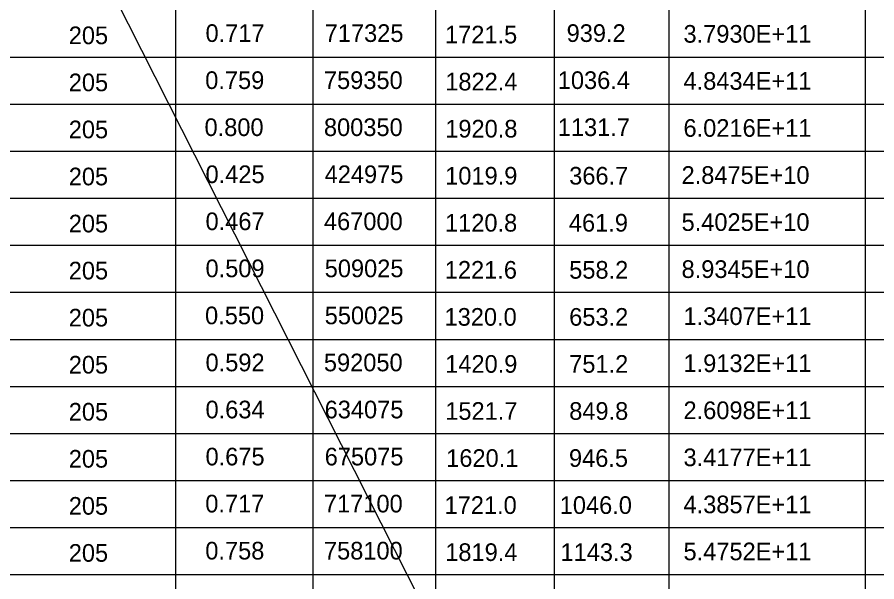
# Model space of a CAD drawing. Extents: x 635698 to 639877, y 296617 to 300175.
# Drawn here: x 637052.1 to 637198.2, y 298677.1 to 298773.1 of the extents above; entities that cross this region are included whole.
import ezdxf

# ---------------------------------------------------------------- set-up
doc = ezdxf.new("R2010")
doc.units = 0
doc.layers.add('1', color=7, linetype='Continuous')
doc.layers.add('2', color=7, linetype='Continuous')

msp = doc.modelspace()

# ---------------------------------------------------------------- linework, layer by layer
at = {"layer": '1'}
msp.add_line((636360.88, 300174.81), (637328.96, 298262.27), dxfattribs=at)
at = {"layer": '2'}
for p, q in [((637078.96, 298839.75), (637078.96, 298750.25)), ((637102.34, 298833.25), (637102.34, 298750.25)), ((637123.21, 298833.25), (637123.21, 298750.25)), ((637143.34, 298833.25), (637143.34, 298750.25)), ((637162.84, 298833.25), (637162.84, 298750.25)), ((637196.21, 298833.25), (637196.21, 298750.25)), ((637262.96, 298766.25), (636768.84, 298766.25)), ((637262.96, 298758.25), (636768.84, 298758.25)), ((637262.96, 298750.25), (636768.84, 298750.25)), ((637262.96, 298750.25), (636768.84, 298750.25)), ((637262.96, 298750.25), (637078.96, 298750.25)), ((637078.96, 298750.25), (637078.96, 298678.25)), ((637102.34, 298750.25), (637102.34, 298678.25)), ((637123.21, 298750.25), (637123.21, 298678.25)), ((637143.34, 298750.25), (637143.34, 298678.25)), ((637162.84, 298750.25), (637162.84, 298678.25)), ((637196.21, 298750.25), (637196.21, 298678.25)), ((637262.96, 298742.25), (636768.84, 298742.25)), ((637262.96, 298734.25), (636768.84, 298734.25)), ((637262.96, 298726.25), (636768.84, 298726.25)), ((637262.96, 298718.25), (636768.84, 298718.25)), ((637262.96, 298710.25), (636768.84, 298710.25)), ((637262.96, 298702.25), (636768.84, 298702.25)), ((637262.96, 298694.25), (636768.84, 298694.25)), ((637262.96, 298686.25), (636768.84, 298686.25)), ((637262.96, 298678.25), (636768.84, 298678.25)), ((637078.96, 298678.25), (637078.96, 298606.25)), ((637102.34, 298678.25), (637102.34, 298606.25)), ((637123.21, 298678.25), (637123.21, 298606.25)), ((637143.34, 298678.25), (637143.34, 298606.25)), ((637162.84, 298678.25), (637162.84, 298606.25)), ((637196.21, 298678.25), (637196.21, 298606.25))]:
    msp.add_line(p, q, dxfattribs=at)

# ---------------------------------------------------------------- texts
for s, p in [('205', (637060.84, 298768.5)), ('0.717', (637084.09, 298768.88)), ('717325', (637104.35, 298768.88)), ('1721.5', (637124.8, 298768.63)), ('939.2', (637145.47, 298768.88)), ('3.7930E+11', (637165.34, 298768.75)), ('0.759', (637084.04, 298760.88)), ('759350', (637104.22, 298760.88)), ('1822.4', (637124.84, 298760.63)), ('1036.4', (637143.97, 298760.88)), ('4.8434E+11', (637165.34, 298760.75)), ('205', (637060.84, 298760.5)), ('205', (637060.84, 298752.5)), ('0.800', (637083.92, 298752.88)), ('800350', (637104.22, 298752.88)), ('1920.8', (637124.84, 298752.63)), ('1131.7', (637143.97, 298752.88)), ('6.0216E+11', (637165.34, 298752.75)), ('0.425', (637084.09, 298744.88)), ('424975', (637104.34, 298744.88)), ('1019.9', (637124.83, 298744.63)), ('366.7', (637145.91, 298744.63)), ('2.8475E+10', (637165.01, 298744.75)), ('205', (637060.84, 298744.5)), ('205', (637060.84, 298736.5)), ('0.467', (637084.09, 298736.88)), ('467000', (637104.22, 298736.88)), ('1120.8', (637124.8, 298736.63)), ('461.9', (637145.86, 298736.63)), ('5.4025E+10', (637165.01, 298736.75)), ('205', (637060.84, 298728.5)), ('0.509', (637084.09, 298728.88)), ('509025', (637104.35, 298728.88)), ('1221.6', (637124.76, 298728.63)), ('558.2', (637145.91, 298728.63)), ('8.9345E+10', (637165.01, 298728.75)), ('205', (637060.84, 298720.5)), ('0.550', (637084.01, 298720.88)), ('550025', (637104.35, 298720.88)), ('1320.0', (637124.72, 298720.63)), ('653.2', (637145.91, 298720.63)), ('1.3407E+11', (637165.34, 298720.75)), ('205', (637060.84, 298712.5)), ('0.592', (637084.09, 298712.88)), ('592050', (637104.21, 298712.88)), ('1420.9', (637124.83, 298712.63)), ('751.2', (637145.91, 298712.63)), ('1.9132E+11', (637165.34, 298712.75)), ('205', (637060.84, 298704.5)), ('0.634', (637084.09, 298704.88)), ('634075', (637104.34, 298704.88)), ('1521.7', (637124.84, 298704.63)), ('849.8', (637145.91, 298704.63)), ('2.6098E+11', (637165.34, 298704.75)), ('205', (637060.84, 298696.5)), ('0.675', (637084.09, 298696.88)), ('675075', (637104.35, 298696.88)), ('1620.1', (637125, 298696.63)), ('946.5', (637145.87, 298696.63)), ('3.4177E+11', (637165.34, 298696.75)), ('205', (637060.84, 298688.5)), ('0.717', (637084.05, 298688.88)), ('717100', (637104.22, 298688.88)), ('1721.0', (637124.72, 298688.63)), ('1046.0', (637144.3, 298688.63)), ('4.3857E+11', (637165.34, 298688.75)), ('205', (637060.84, 298680.5)), ('0.758', (637084.05, 298680.88)), ('758100', (637104.22, 298680.88)), ('1819.4', (637124.84, 298680.63)), ('1143.3', (637144.43, 298680.63)), ('5.4752E+11', (637165.34, 298680.75))]:
    msp.add_text(s, height=3, dxfattribs=at).set_placement(p)

doc.saveas('drawing.dxf')
